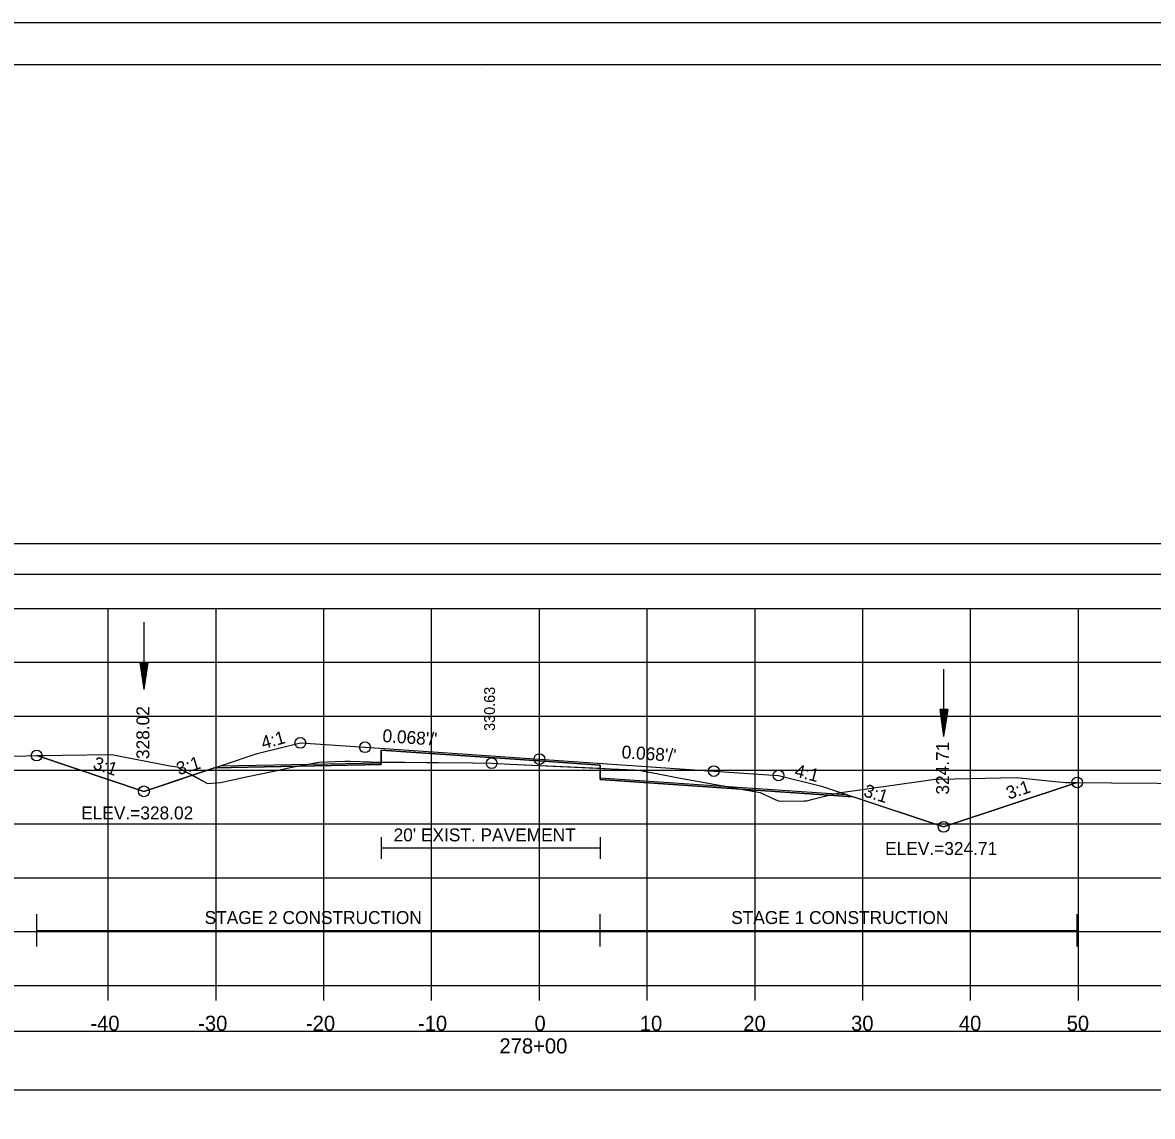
# Model space of a CAD drawing. Extents: x 1376273 to 1384221, y 378927 to 384592.
# Drawn here: x 1380143.7 to 1380248.5, y 384063.8 to 384165.3 of the extents above; entities that cross this region are included whole.
import ezdxf

# ---------------------------------------------------------------- set-up
doc = ezdxf.new("R2010")
doc.units = 0
for name, color, linetype in [('R_Alt Surface', 7, 'Continuous'), ('R_Axis', 7, 'Continuous'), ('R_Axis Annot', 7, 'Continuous'), ('R_Border', 7, 'Continuous'), ('R_Border Notes', 7, 'Continuous'), ('R_Contours', 7, 'Continuous'), ('R_Dimension', 7, 'Continuous'), ('R_Exist Surface', 7, 'Continuous'), ('R_Fin Surface', 7, 'Continuous'), ('R_Grid', 7, 'Continuous'), ('R_No Plot', 7, 'Continuous'), ('R_Water', 7, 'Continuous'), ('R_Xsect Elev', 7, 'Continuous'), ('R_Xsect Slope', 7, 'Continuous'), ('T_Detection Zones', 7, 'Continuous')]:
    doc.layers.add(name, color=color, linetype=linetype)

msp = doc.modelspace()

# ---------------------------------------------------------------- linework, layer by layer
at = {"layer": 'R_Alt Surface'}
for points in [[(1380162.04, 384096.28), (1380176.97, 384096.58), (1380176.98, 384097.74), (1380191.66, 384096.74), (1380197.29, 384096.35), (1380197.3, 384095.19), (1380220.12, 384093.63)], [(1380176.98, 384089.67), (1380176.98, 384087.67)], [(1380197.29, 384089.67), (1380197.29, 384087.67)], [(1380176.98, 384088.67), (1380197.29, 384088.67)]]:
    msp.add_lwpolyline(points, dxfattribs=at)
at = {"layer": 'R_Axis'}
for p, q in [((1380041.66, 384075.9), (1380341.66, 384075.9)), ((1380151.66, 384074.5), (1380151.66, 384075.9)), ((1380161.66, 384074.5), (1380161.66, 384075.9)), ((1380171.66, 384074.5), (1380171.66, 384075.9)), ((1380181.66, 384074.5), (1380181.66, 384075.9)), ((1380191.66, 384074.5), (1380191.66, 384075.9)), ((1380201.66, 384074.5), (1380201.66, 384075.9)), ((1380211.66, 384074.5), (1380211.66, 384075.9)), ((1380221.66, 384074.5), (1380221.66, 384075.9)), ((1380231.66, 384074.5), (1380231.66, 384075.9)), ((1380241.66, 384074.5), (1380241.66, 384075.9))]:
    msp.add_line(p, q, dxfattribs=at)
at = {"layer": 'R_Axis Annot'}
for points in [[(1380040.77, 384114.08), (1380342.57, 384114.08), (1380342.57, 384116.9), (1380040.77, 384116.9)], [(1380040.81, 384066.22), (1380342.5, 384066.22), (1380342.5, 384071.63), (1380040.81, 384071.63)]]:
    msp.add_lwpolyline(points, close=True, dxfattribs=at)
at = {"layer": 'R_Border'}
for p, q in [((1380033.66, 384161.36), (1380349.84, 384161.36)), ((1380186.18, 384161.1), (1380186.18, 384161.1)), ((1380186.18, 384161.1), (1380186.18, 384161.1))]:
    msp.add_line(p, q, dxfattribs=at)
at = {"layer": 'R_Contours'}
for points in [[(1380197.29, 384096.07), (1380198.29, 384096.02), (1380200.47, 384095.91), (1380200.9, 384095.88), (1380203.93, 384095.3), (1380204.56, 384095.17), (1380205.43, 384095.02), (1380210.36, 384094.13), (1380197.3, 384095.02)], [(1380218.52, 384093.57), (1380219.41, 384093.79), (1380227.52, 384094.94), (1380228.38, 384095.06), (1380228.71, 384095.06), (1380235.92, 384095.2), (1380239.2, 384094.86), (1380240.48, 384094.75), (1380241.55, 384094.74), (1380229.16, 384090.62), (1380220.75, 384093.42)], [(1380210.36, 384094.13), (1380212.15, 384093.8), (1380213.58, 384093.12), (1380213.92, 384093.01), (1380216.22, 384093.04), (1380216.47, 384093.04), (1380217.03, 384093.2), (1380218.52, 384093.57)]]:
    msp.add_lwpolyline(points, close=True, dxfattribs=at)
at = {"layer": 'R_Dimension'}
for p, q in [((1380145.02, 384079.51), (1380145.02, 384082.51)), ((1380197.29, 384079.51), (1380197.29, 384082.51)), ((1380241.55, 384079.51), (1380241.55, 384082.51)), ((1380145.02, 384081.01), (1380241.55, 384081.01))]:
    msp.add_line(p, q, dxfattribs=at)
at = {"layer": 'R_Exist Surface'}
msp.add_lwpolyline([(1380128.98, 384096.94), (1380147.4, 384097.28), (1380151.96, 384097.35), (1380157.37, 384096.3), (1380158.09, 384096.19), (1380158.62, 384095.87), (1380160.88, 384094.65), (1380161.64, 384094.72), (1380162.06, 384094.73), (1380164.62, 384095.31), (1380167.16, 384095.83), (1380168.54, 384096.12), (1380171.18, 384096.64), (1380172.72, 384096.7), (1380173.6, 384096.73), (1380174.1, 384096.71), (1380175.98, 384096.65), (1380185.44, 384096.57), (1380187.23, 384096.53), (1380188.94, 384096.44), (1380198.29, 384096.02), (1380200.47, 384095.91), (1380200.9, 384095.88), (1380203.93, 384095.3), (1380204.56, 384095.17), (1380205.43, 384095.02), (1380212.15, 384093.8), (1380213.58, 384093.12), (1380213.92, 384093.01), (1380216.22, 384093.04), (1380216.47, 384093.04), (1380217.03, 384093.2), (1380219.41, 384093.79), (1380227.52, 384094.94), (1380228.38, 384095.06), (1380228.71, 384095.06), (1380235.92, 384095.2), (1380239.2, 384094.86), (1380240.48, 384094.75), (1380265.87, 384094.55)], dxfattribs=at)
at = {"layer": 'R_Fin Surface'}
msp.add_lwpolyline([(1380145.02, 384097.24), (1380154.97, 384093.92), (1380162.34, 384096.38), (1380165.48, 384097.42), (1380169.48, 384098.42), (1380175.48, 384098.01), (1380191.66, 384096.91), (1380207.84, 384095.8), (1380213.84, 384095.39), (1380217.84, 384094.39), (1380220.06, 384093.65), (1380229.16, 384090.62), (1380241.55, 384094.74)], dxfattribs=at)
at = {"layer": 'R_Grid'}
for p, q in [((1380041.66, 384110.9), (1380341.66, 384110.9)), ((1380151.66, 384075.9), (1380151.66, 384110.9)), ((1380161.66, 384075.9), (1380161.66, 384110.9)), ((1380171.66, 384075.9), (1380171.66, 384110.9)), ((1380181.66, 384075.9), (1380181.66, 384110.9)), ((1380191.66, 384075.9), (1380191.66, 384110.9)), ((1380201.66, 384075.9), (1380201.66, 384110.9)), ((1380211.66, 384075.9), (1380211.66, 384110.9)), ((1380221.66, 384075.9), (1380221.66, 384110.9)), ((1380231.66, 384075.9), (1380231.66, 384110.9)), ((1380241.66, 384075.9), (1380241.66, 384110.9)), ((1380041.66, 384105.9), (1380341.66, 384105.9)), ((1380041.66, 384100.9), (1380341.66, 384100.9)), ((1380041.66, 384095.9), (1380341.66, 384095.9)), ((1380041.66, 384090.9), (1380341.66, 384090.9)), ((1380041.66, 384085.9), (1380341.66, 384085.9)), ((1380041.66, 384080.9), (1380341.66, 384080.9)), ((1380041.66, 384075.9), (1380341.66, 384075.9))]:
    msp.add_line(p, q, dxfattribs=at)
at = {"layer": 'R_No Plot'}
msp.add_line((1380021.26, 384165.26), (1380354.59, 384165.26), dxfattribs=at)
for points in [[(1380021.25, 384165.26), (1380354.59, 384165.26), (1380354.59, 383951.92), (1380021.25, 383951.92)], [(1380267.58, 384161.36), (1380267.58, 384151.48), (1380303.31, 384151.48), (1380303.31, 384148.56), (1380326.51, 384148.56), (1380326.51, 384124.23), (1380349.84, 384124.23), (1380349.84, 383955.9), (1380033.66, 383955.9), (1380033.66, 384161.36)]]:
    msp.add_lwpolyline(points, close=True, dxfattribs=at)
msp.add_lwpolyline([(1380161.51, 384096.1), (1380176.97, 384096.41), (1380176.98, 384097.74), (1380191.66, 384096.74), (1380197.29, 384096.35), (1380197.3, 384095.02), (1380220.75, 384093.42)], dxfattribs=at)
for centre in [(1380169.48, 384098.42), (1380145.02, 384097.24), (1380175.48, 384098.01), (1380187.23, 384096.53), (1380191.66, 384096.91), (1380207.84, 384095.8), (1380213.84, 384095.39), (1380241.55, 384094.74), (1380154.97, 384093.92), (1380154.97, 384093.92), (1380229.16, 384090.62), (1380229.16, 384090.62)]:
    msp.add_circle(centre, 0.5, dxfattribs=at)
at = {"layer": 'R_Water'}
for p, q in [((1380154.97, 384109.63), (1380154.97, 384103.38)), ((1380154.59, 384105.88), (1380154.97, 384103.38)), ((1380155.34, 384105.88), (1380154.59, 384105.88)), ((1380154.66, 384105.88), (1380154.97, 384103.79)), ((1380154.72, 384105.88), (1380154.97, 384104.22)), ((1380154.78, 384105.88), (1380154.97, 384104.64)), ((1380154.85, 384105.88), (1380154.97, 384105.06)), ((1380154.91, 384105.88), (1380154.97, 384105.48)), ((1380155.34, 384105.88), (1380154.97, 384103.38)), ((1380155.09, 384105.88), (1380154.97, 384105.06)), ((1380155.22, 384105.88), (1380154.97, 384104.22)), ((1380155.28, 384105.88), (1380154.97, 384103.79)), ((1380155.16, 384105.88), (1380154.97, 384104.64)), ((1380155.03, 384105.88), (1380154.97, 384105.48)), ((1380229.16, 384105.26), (1380229.16, 384099.01)), ((1380228.79, 384101.51), (1380229.16, 384099.01)), ((1380229.54, 384101.51), (1380228.79, 384101.51)), ((1380228.85, 384101.51), (1380229.16, 384099.43)), ((1380228.92, 384101.51), (1380229.16, 384099.86)), ((1380228.98, 384101.51), (1380229.16, 384100.27)), ((1380229.04, 384101.51), (1380229.16, 384100.7)), ((1380229.11, 384101.51), (1380229.16, 384101.11)), ((1380229.54, 384101.51), (1380229.16, 384099.01)), ((1380229.29, 384101.51), (1380229.16, 384100.7)), ((1380229.41, 384101.51), (1380229.16, 384099.86)), ((1380229.48, 384101.51), (1380229.16, 384099.43)), ((1380229.35, 384101.51), (1380229.16, 384100.27)), ((1380229.22, 384101.51), (1380229.16, 384101.11))]:
    msp.add_line(p, q, dxfattribs=at)
at = {"layer": 'T_Detection Zones'}
for points in [[(1380176.97, 384096.64), (1380185.44, 384096.57), (1380187.23, 384096.53), (1380188.94, 384096.44), (1380197.29, 384096.07), (1380197.29, 384096.35), (1380191.66, 384096.74), (1380176.98, 384097.74)], [(1380145.02, 384097.24), (1380147.4, 384097.28), (1380151.96, 384097.35), (1380157.37, 384096.3), (1380158.09, 384096.19), (1380158.62, 384095.87), (1380159.46, 384095.42), (1380154.97, 384093.92)], [(1380169.22, 384096.25), (1380171.18, 384096.64), (1380172.72, 384096.7), (1380173.6, 384096.73), (1380174.1, 384096.71), (1380175.98, 384096.65), (1380176.97, 384096.64), (1380176.97, 384096.41)], [(1380159.46, 384095.42), (1380160.88, 384094.65), (1380161.64, 384094.72), (1380162.06, 384094.73), (1380164.62, 384095.31), (1380167.16, 384095.83), (1380168.54, 384096.12), (1380169.22, 384096.25), (1380161.51, 384096.1)]]:
    msp.add_lwpolyline(points, close=True, dxfattribs=at)

# ---------------------------------------------------------------- texts
at = {"layer": 'R_Alt Surface'}
msp.add_text("20' EXIST. PAVEMENT", height=1.2, dxfattribs=at).set_placement((1380178.13, 384089.28))
at = {"layer": 'R_Axis Annot'}
for s, p in [('-40', (1380150, 384071.7)), ('-30', (1380160, 384071.7)), ('-20', (1380170, 384071.7)), ('-10', (1380180.39, 384071.7)), ('0', (1380191.2, 384071.7)), ('10', (1380200.97, 384071.7)), ('20', (1380210.57, 384071.7)), ('30', (1380220.57, 384071.7)), ('40', (1380230.57, 384071.7)), ('50', (1380240.57, 384071.7)), ('278+00', (1380187.95, 384069.6))]:
    msp.add_text(s, height=1.4, dxfattribs=at).set_placement(p)
at = {"layer": 'R_Border Notes'}
for s, p in [('ELEV.=328.02', (1380149.15, 384091.32)), ('ELEV.=324.71', (1380223.73, 384088.02))]:
    msp.add_text(s, height=1.2, dxfattribs=at).set_placement(p)
at = {"layer": 'R_Dimension'}
for s, p in [('STAGE 2 CONSTRUCTION', (1380160.6, 384081.61)), ('STAGE 1 CONSTRUCTION', (1380209.45, 384081.61))]:
    msp.add_text(s, height=1.2, dxfattribs=at).set_placement(p)
at = {"layer": 'R_Xsect Elev'}
for s, height, p in [('330.63', 1, (1380187.53, 384099.53)), ('328.02', 1.2, (1380155.47, 384096.92)), ('324.71', 1.2, (1380229.66, 384093.62))]:
    msp.add_text(s, height=height, rotation=90, dxfattribs=at).set_placement(p)
at = {"layer": 'R_Xsect Slope'}
for s, rotation, p in [('4:1', 15.5158, (1380166.03, 384097.82)), ("0.068'/'", 356.0909, (1380177.07, 384098.5)), ("0.068'/'", 356.0909, (1380199.25, 384096.99)), ('3:1', 341.5651, (1380150.15, 384096.05)), ('3:1', 17.2419, (1380158.2, 384095.41)), ('4:1', 345.9638, (1380215.26, 384095.31)), ('3:1', 342.6939, (1380221.65, 384093.48)), ('3:1', 18.4349, (1380235.2, 384093.15))]:
    msp.add_text(s, height=1.2, rotation=rotation, dxfattribs=at).set_placement(p)

doc.saveas('drawing.dxf')
